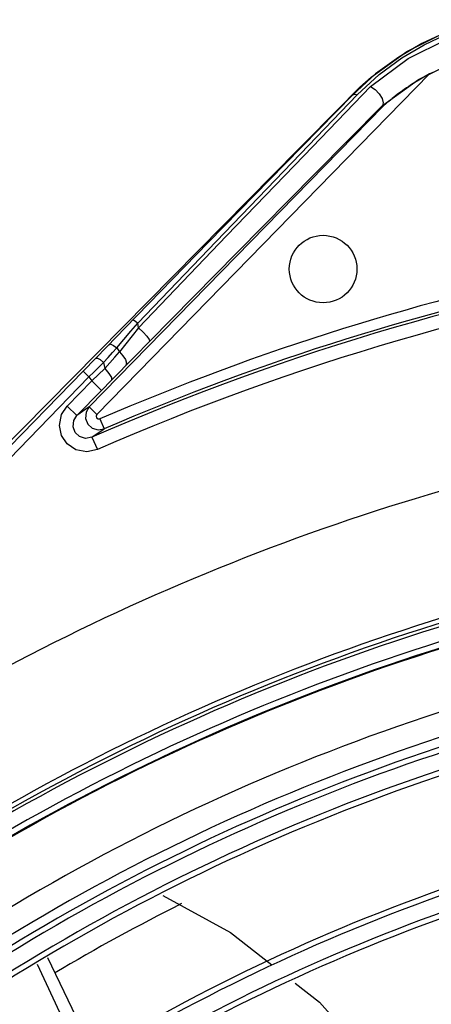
# Model space of a CAD drawing. Extents: x 40.7 to 137.4, y -250.8 to -221.5.
# Tile 312 of 320: x 123.0172 to 123.0544, y -232.8658 to -232.7767. Entities that reach past the tile are written whole.
import ezdxf

# ---------------------------------------------------------------- set-up
doc = ezdxf.new("R2010")
doc.units = 0
doc.header["$MEASUREMENT"] = 0
doc.layers.get('0').update_dxf_attribs({"linetype": 'CONTINUOUS'})

msp = doc.modelspace()

# ---------------------------------------------------------------- linework, layer by layer
at = {"color": 6, "linetype": 'Continuous'}
for p, q in [((123.0521835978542, -232.7795993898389), (123.0557338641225, -232.7778252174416)), ((123.0489675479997, -232.7819254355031), (123.0521835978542, -232.7795993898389)), ((123.0241972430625, -232.8124352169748), (123.0542466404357, -232.7816382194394)), ((123.0493656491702, -232.7816316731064), (123.0473064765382, -232.783511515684)), ((123.0484628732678, -232.7823691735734), (123.0489675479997, -232.7819254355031)), ((123.041834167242, -232.7896276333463), (123.0476925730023, -232.7835338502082)), ((123.0429083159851, -232.7889992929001), (123.0489084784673, -232.7827771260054)), ((123.0463079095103, -232.7844970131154), (123.0474459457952, -232.7833429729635)), ((123.0474459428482, -232.7833429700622), (123.0473064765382, -232.783511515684)), ((123.023498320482, -232.8117532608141), (123.0500398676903, -232.7845513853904)), ((123.0424065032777, -232.7884468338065), (123.0463079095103, -232.7844970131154)), ((123.0500398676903, -232.7845513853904), (123.0499792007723, -232.7844921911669)), ((123.0500735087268, -232.7845235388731), (123.0500386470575, -232.7845526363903)), ((123.0424064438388, -232.7884467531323), (123.0147754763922, -232.8164654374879)), ((123.0342835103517, -232.7968609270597), (123.0267217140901, -232.8046305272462)), ((123.0260002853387, -232.8053741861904), (123.0267217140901, -232.8046305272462)), ((123.0272483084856, -232.8049076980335), (123.027879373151, -232.804170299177)), ((123.0279577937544, -232.804587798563), (123.0278793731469, -232.8041702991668)), ((123.0240952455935, -232.8073424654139), (123.0260002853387, -232.8053741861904)), ((123.0275532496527, -232.8072536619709), (123.0289772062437, -232.8058058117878)), ((123.0256105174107, -232.8068248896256), (123.0259916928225, -232.8063979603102)), ((123.0259916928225, -232.8063979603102), (123.0262336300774, -232.8067670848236)), ((123.0240952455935, -232.8073424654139), (123.0229508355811, -232.8085202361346)), ((123.025516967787, -232.8093154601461), (123.0275532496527, -232.8072536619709)), ((123.0258070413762, -232.8072569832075), (123.026233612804, -232.8067671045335)), ((123.0237285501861, -232.8093962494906), (123.0249067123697, -232.8082800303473)), ((123.0247987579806, -232.8077263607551), (123.0249067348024, -232.8082800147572)), ((123.0229508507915, -232.8085202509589), (123.014830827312, -232.816852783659)), ((123.0153553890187, -232.817363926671), (123.0234753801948, -232.809031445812)), ((123.0229508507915, -232.8085202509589), (123.0234754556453, -232.8090315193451)), ((123.0234753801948, -232.809031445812), (123.0237285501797, -232.8093962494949)), ((123.0246022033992, -232.8102486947), (123.025516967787, -232.8093154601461)), ((123.0215095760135, -232.8116704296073), (123.0237285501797, -232.8093962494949)), ((123.0246022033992, -232.8102486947), (123.0223832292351, -232.8125228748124)), ((123.0237285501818, -232.8093962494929), (123.0246022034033, -232.8102486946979)), ((123.0215095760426, -232.8116704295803), (123.0223832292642, -232.8125228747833)), ((123.023498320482, -232.8117532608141), (123.0223832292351, -232.8125228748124)), ((123.023498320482, -232.8117532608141), (123.0241972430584, -232.812435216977)), ((123.0244687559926, -232.8128298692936), (123.0248558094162, -232.8137263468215)), ((123.0237469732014, -232.8144922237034), (123.0248554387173, -232.8137254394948)), ((123.0237473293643, -232.8144930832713), (123.0242378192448, -232.8156109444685))]:
    msp.add_line(p, q, dxfattribs=at)
for points in [[(123.0476925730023, -232.7835338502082), (123.0497032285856, -232.7816723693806), (123.0517309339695, -232.7801741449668), (123.0537420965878, -232.7789869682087), (123.0557150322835, -232.7780649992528), (123.0576338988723, -232.7773717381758), (123.0594923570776, -232.7768746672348)], [(123.0594592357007, -232.7767267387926), (123.0575296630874, -232.777242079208), (123.0555588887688, -232.7779510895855), (123.0535335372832, -232.7788903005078), (123.0514580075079, -232.7801036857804), (123.0493656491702, -232.7816316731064)], [(123.0489084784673, -232.7827771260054), (123.052313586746, -232.7802359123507), (123.0558291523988, -232.7784839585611), (123.0593368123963, -232.7774131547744)], [(123.04998138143, -232.7844901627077), (123.0532295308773, -232.7821325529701), (123.056555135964, -232.7805137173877), (123.0598064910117, -232.7795340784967)], [(123.0542466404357, -232.7816382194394), (123.0537126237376, -232.7819329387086), (123.0532775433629, -232.782187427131), (123.0529205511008, -232.78240631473), (123.0526251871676, -232.7825945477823), (123.0523784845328, -232.7827568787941), (123.0521703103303, -232.7828975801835), (123.0519927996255, -232.7830203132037), (123.0517985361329, -232.7831576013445), (123.0515378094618, -232.7833468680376), (123.051323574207, -232.7835067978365), (123.0511459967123, -232.7836424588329), (123.050997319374, -232.7837582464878), (123.0508714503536, -232.7838578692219), (123.050763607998, -232.7839444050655), (123.0506700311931, -232.7840203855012), (123.0505877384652, -232.7840878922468), (123.0504876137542, -232.7841708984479), (123.0503848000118, -232.784257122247), (123.0502939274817, -232.7843341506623), (123.0500735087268, -232.7845235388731)], [(123.0474459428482, -232.7833429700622), (123.0479549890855, -232.7828414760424), (123.0484628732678, -232.7823691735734)], [(123.0473064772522, -232.7835115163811), (123.0411955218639, -232.7897682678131), (123.0342835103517, -232.7968609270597)], [(123.0473065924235, -232.7835118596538), (123.0474002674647, -232.7834665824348), (123.0475352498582, -232.783475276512), (123.0476923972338, -232.7835336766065)], [(123.0489089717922, -232.7827777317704), (123.0493196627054, -232.7830527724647), (123.0496842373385, -232.7834435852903), (123.0499485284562, -232.7838643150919), (123.0500564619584, -232.7842357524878), (123.0499799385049, -232.784490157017)], [(123.0289772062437, -232.8058058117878), (123.0368592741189, -232.7977781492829), (123.0438693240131, -232.7906637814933), (123.0499792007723, -232.7844921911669)], [(123.0278793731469, -232.8041702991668), (123.0349551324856, -232.7967923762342), (123.041834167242, -232.7896276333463)], [(123.0279577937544, -232.804587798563), (123.0359140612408, -232.7962821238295), (123.0429083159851, -232.7889992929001)], [(123.0274455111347, -232.8038859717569), (123.0275203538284, -232.8039005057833), (123.0276721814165, -232.8039994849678), (123.027879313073, -232.8041703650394)], [(123.0259916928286, -232.8063979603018), (123.0266202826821, -232.8056493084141), (123.0272483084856, -232.8049076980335)], [(123.0279577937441, -232.8045877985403), (123.0273845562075, -232.8053072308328), (123.0268097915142, -232.8060343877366), (123.0262336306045, -232.8067670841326)], [(123.0279577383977, -232.8045879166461), (123.0283618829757, -232.8049769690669), (123.0287092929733, -232.805358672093), (123.028929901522, -232.805655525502), (123.0289772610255, -232.8058058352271)], [(123.0252780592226, -232.8061202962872), (123.0254433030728, -232.8060818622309), (123.0257003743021, -232.8061791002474), (123.0259918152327, -232.8063978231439)], [(123.0240952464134, -232.8073424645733), (123.0242439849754, -232.8073358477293), (123.0244996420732, -232.807472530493), (123.024799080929, -232.8077260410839)], [(123.0247987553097, -232.8077263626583), (123.0252127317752, -232.8072678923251), (123.0256105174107, -232.8068248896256)], [(123.0249067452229, -232.8082800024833), (123.0253650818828, -232.8077610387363), (123.0258070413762, -232.8072569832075)], [(123.026233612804, -232.8067671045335), (123.026549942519, -232.8071177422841), (123.0267735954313, -232.807469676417), (123.0268741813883, -232.8077815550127), (123.0268226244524, -232.8079929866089)], [(123.0234753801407, -232.8090314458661), (123.0239236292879, -232.8085906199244), (123.0247987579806, -232.8077263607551)], [(123.0249067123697, -232.8082800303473), (123.0252806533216, -232.8087108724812), (123.0255052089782, -232.8090871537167), (123.0255169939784, -232.8093154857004)], [(123.024238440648, -232.8156107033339), (123.0232770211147, -232.8158178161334), (123.022288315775, -232.8156210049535), (123.0215122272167, -232.8150920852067), (123.021005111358, -232.814334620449), (123.0208119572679, -232.8134224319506), (123.0210063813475, -232.8124262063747), (123.0215095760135, -232.8116704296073)], [(123.0234988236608, -232.8117537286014), (123.0232131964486, -232.8122290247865), (123.0231677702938, -232.8127804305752), (123.0233700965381, -232.8132949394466), (123.0237784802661, -232.8136678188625), (123.0243096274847, -232.8138223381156), (123.0248554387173, -232.8137254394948)], [(123.0237469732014, -232.8144922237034), (123.0231712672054, -232.8145954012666), (123.0226188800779, -232.8144252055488), (123.0222311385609, -232.8140554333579), (123.022042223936, -232.8135578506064), (123.0221012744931, -232.8129754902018), (123.022383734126, -232.8125233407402)], [(123.0241972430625, -232.8124352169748), (123.0241299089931, -232.8125733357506), (123.0241635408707, -232.8127339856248), (123.0242954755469, -232.812837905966), (123.0244688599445, -232.8128298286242)]]:
    msp.add_lwpolyline(points, dxfattribs=at)
at = {"color": 155}
for points in [[(123.0301661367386, -232.8559288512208), (123.0362679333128, -232.8592776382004), (123.0399846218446, -232.8621971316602)], [(123.024051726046, -232.8704349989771), (123.0230822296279, -232.8684773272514), (123.0197628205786, -232.8615868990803)], [(123.0230355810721, -232.8711202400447), (123.0222781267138, -232.8695544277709), (123.0188196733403, -232.8621899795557)], [(123.0421094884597, -232.8638662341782), (123.0442978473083, -232.8655852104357), (123.0492050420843, -232.8710889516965)]]:
    msp.add_lwpolyline(points, dxfattribs=at)
at = {"color": 6, "linetype": 'Continuous'}
msp.add_circle((123.0446286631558, -232.7992810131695), 0.003052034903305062, dxfattribs=at)
for centre, radius, start, end in [((123.0644611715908, -232.800756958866), 0.02167631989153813, 117.2105048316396, 118.114164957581), ((123.1136438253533, -233.0193735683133), 0.223735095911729, 98.79916950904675, 113.6906792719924), ((123.1136438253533, -233.0193735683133), 0.2225143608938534, 98.79913548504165, 113.690507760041), ((123.1136438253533, -233.0193735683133), 0.2249722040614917, 101.4339413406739, 113.3522034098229), ((123.1136438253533, -233.0193735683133), 0.2239957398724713, 101.433909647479, 113.3522318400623)]:
    msp.add_arc(centre, radius, start, end, dxfattribs=at)
at = {"color": 155}
for radius, start, end in [(0.2083655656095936, 97.27131772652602, 119.3673597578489), (0.1973534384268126, 96.93128696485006, 121.0897270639), (0.1969382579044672, 96.7811018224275, 121.9000886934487), (0.1966398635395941, 96.78157312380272, 121.8989145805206), (0.1953377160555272, 98.08624708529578, 122.8372545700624), (0.1947878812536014, 98.08580860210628, 122.8387358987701), (0.1947198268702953, 98.09839917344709, 122.8198393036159), (0.1892692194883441, 98.8415770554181, 124.3805951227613), (0.1871111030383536, 99.41621820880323, 125.0411037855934), (0.186260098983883, 99.58963827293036, 125.161923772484), (0.1857594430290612, 99.72251940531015, 125.2895891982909), (0.1837938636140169, 100.2433301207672, 125.7895057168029), (0.1842944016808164, 100.1108522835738, 125.6624115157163), (0.174051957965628, 102.8005442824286, 128.2325721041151), (0.1735513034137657, 102.9307999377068, 128.3564492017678), (0.1720862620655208, 103.3113783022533, 128.7180455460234), (0.1715857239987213, 103.4411825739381, 128.8412553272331), (0.182110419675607, 116.6911538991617, 120.8054433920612), (0.1618438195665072, 105.9436763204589, 131.2035006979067), (0.16134316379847, 106.0709753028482, 131.3229363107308)]:
    msp.add_arc((123.1136438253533, -233.0193735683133), radius, start, end, dxfattribs=at)

doc.saveas('drawing.dxf')
